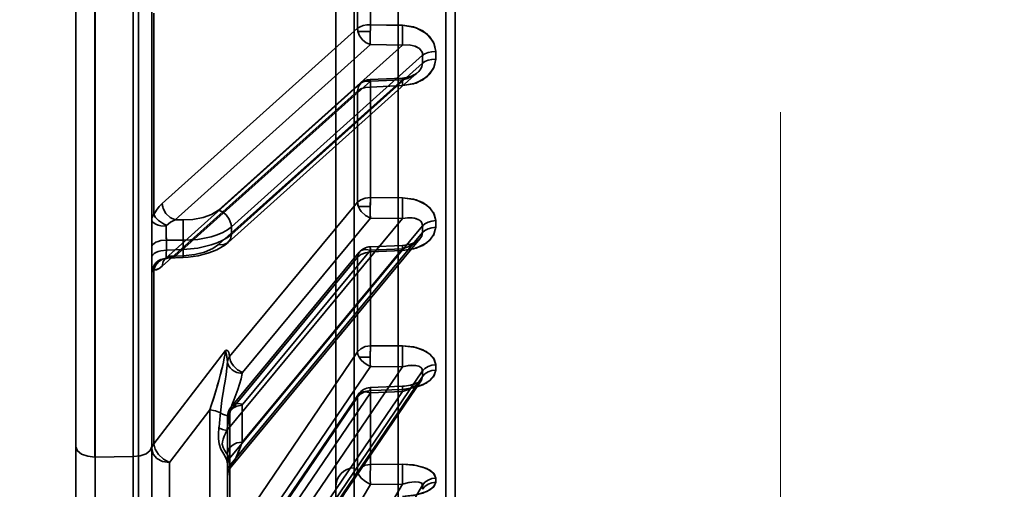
# Model space of a CAD drawing. Header units: millimetres. Extents: x -1465 to 393277, y -3788 to 454312.
# Tile 510 of 656: x 375453 to 375505, y 11000 to 11025. Entities that reach past the tile are written whole.
import ezdxf

# ---------------------------------------------------------------- set-up
doc = ezdxf.new("R2010")
doc.units = ezdxf.units.MM
doc.header["$XCLIPFRAME"] = 2
doc.linetypes.add('DASHED', pattern=[0.75, 0.5, -0.25])
for name, color, linetype in [('AHU03-3-68634OBJ', 8, 'Continuous'), ('EC-MTR_250-0_7OBJ', 8, 'Continuous'), ('Konstrukcja - Siatka mod', 8, 'Continuous')]:
    doc.layers.add(name, color=color, linetype=linetype)
picture_1 = doc.add_image_def('image3.bmp', size_in_pixel=(1540, 807))

msp = doc.modelspace()

# ---------------------------------------------------------------- linework, layer by layer
at = {"layer": 'AHU03-3-68634OBJ', "color": 8, "linetype": 'Continuous', "lineweight": 35, "ltscale": 100}
msp.add_line((375455.692, 10914.69), (375455.692, 11182.69), dxfattribs=at)
at = {"layer": 'EC-MTR_250-0_7OBJ', "color": 8, "linetype": 'Continuous', "lineweight": 35, "ltscale": 100}
for p, q in [((375458.992, 10981.556), (375458.992, 11108.076)), ((375472.692, 11099.54), (375472.692, 10997.84)), ((375470.365, 11096.131), (375470.365, 11001.248)), ((375469.392, 11049.702), (375469.392, 10997.367)), ((375475.205, 10994.22), (375475.205, 11046.558)), ((375475.692, 10994.72), (375475.692, 11046.537)), ((375458.709, 10992.826), (375458.709, 11039.846)), ((375455.692, 11038.46), (375455.692, 10998.7)), ((375456.692, 11001.818), (375456.692, 11034.289)), ((375456.709, 11001.818), (375456.709, 11034.289)), ((375470.541, 11024.411), (375470.541, 11030.926)), ((375471.228, 11024.599), (375471.228, 11031.064)), ((375459.692, 11026.177), (375459.692, 10993.358)), ((375459.807, 11014.594), (375459.807, 11025.213)), ((375460.241, 11015.184), (375470.541, 11024.411)), ((375472.921, 11024.569), (375471.228, 11024.599)), ((375470.562, 11024.247), (375471.219, 11024.247)), ((375460.921, 11014.319), (375471.221, 11023.549)), ((375463.212, 11014.828), (375472.914, 11023.517)), ((375471.221, 11023.549), (375472.914, 11023.517)), ((375463.892, 11013.954), (375473.979, 11022.988)), ((375473.979, 11022.988), (375473.979, 11022.581)), ((375474.666, 11022.785), (375474.666, 11023.187)), ((375463.892, 11013.547), (375473.979, 11022.581)), ((375473.71, 11022.076), (375463.718, 11013.126)), ((375471.216, 11021.716), (375472.908, 11021.787)), ((375473.022, 11021.796), (375472.908, 11021.787)), ((375473.131, 11021.814), (375473.021, 11021.796)), ((375473.239, 11021.84), (375473.131, 11021.814)), ((375473.339, 11021.872), (375473.238, 11021.839)), ((375473.435, 11021.91), (375473.339, 11021.872)), ((375473.522, 11021.952), (375473.434, 11021.909)), ((375473.602, 11021.998), (375473.522, 11021.952)), ((375470.715, 11021.512), (375460.415, 11012.283)), ((375460.921, 11012.399), (375471.221, 11021.628)), ((375463.212, 11013.01), (375472.914, 11021.7)), ((375471.221, 11021.628), (375472.914, 11021.7)), ((375471.228, 11021.317), (375472.921, 11021.388)), ((375472.921, 11021.388), (375471.228, 11021.317)), ((375471.228, 11015.499), (375471.228, 11021.317)), ((375460.241, 11011.871), (375470.541, 11021.103)), ((375470.541, 11015.24), (375470.541, 11021.103)), ((375463.799, 11007.111), (375470.541, 11015.24)), ((375470.588, 11015.014), (375471.216, 11015.014)), ((375472.921, 11015.482), (375471.228, 11015.499)), ((375471.228, 11015.499), (375472.921, 11015.482)), ((375460.921, 11014.319), (375461.342, 11014.313)), ((375463.647, 11003.217), (375472.914, 11014.387)), ((375463.781, 11001.714), (375473.979, 11014.006)), ((375463.892, 11013.547), (375463.892, 11013.954)), ((375464.479, 11006.274), (375471.221, 11014.405)), ((375471.221, 11014.405), (375472.914, 11014.387)), ((375463.784, 11001.36), (375473.979, 11013.649)), ((375460.464, 11013.25), (375461.342, 11013.238)), ((375460.464, 11012.712), (375460.464, 11013.25)), ((375461.342, 11012.753), (375461.342, 11013.238)), ((375473.837, 11013.314), (375463.873, 11001.304)), ((375471.215, 11012.894), (375472.908, 11012.966)), ((375473.039, 11012.976), (375472.908, 11012.966)), ((375473.166, 11012.996), (375473.035, 11012.976)), ((375461.342, 11012.753), (375460.464, 11012.712)), ((375460.921, 11012.399), (375461.342, 11012.418)), ((375470.634, 11012.605), (375463.899, 11004.484)), ((375464.464, 11002.608), (375472.914, 11012.794)), ((375464.487, 11004.6), (375471.221, 11012.722)), ((375471.221, 11012.722), (375472.914, 11012.794)), ((375471.228, 11012.623), (375472.921, 11012.694)), ((375471.228, 11012.623), (375472.921, 11012.694)), ((375471.228, 11007.675), (375471.228, 11012.623)), ((375460.397, 11012.268), (375460.388, 11012.261)), ((375460.525, 11012.293), (375461.352, 11012.331)), ((375461.352, 11012.331), (375461.612, 11012.349)), ((375463.807, 11004.217), (375470.541, 11012.341)), ((375470.541, 11007.354), (375470.541, 11012.341)), ((375459.807, 11002.514), (375459.807, 11011.677)), ((375459.807, 11002.514), (375463.576, 11007.431)), ((375463.807, 10997.46), (375470.541, 11007.354)), ((375471.228, 11007.675), (375472.921, 11007.671)), ((375471.228, 11007.675), (375472.921, 11007.671)), ((375470.634, 11007.075), (375471.215, 11007.075)), ((375463.784, 10991.382), (375473.979, 11006.356)), ((375464.464, 10994.163), (375472.914, 11006.575)), ((375464.487, 10996.683), (375471.221, 11006.579)), ((375471.221, 11006.579), (375472.914, 11006.575)), ((375473.909, 11005.866), (375463.706, 10990.881)), ((375463.781, 10991.086), (375473.979, 11006.063)), ((375473.53, 11005.661), (375473.438, 11005.632)), ((375473.612, 11005.691), (375473.529, 11005.66)), ((375473.685, 11005.722), (375473.611, 11005.691)), ((375473.749, 11005.753), (375473.685, 11005.722)), ((375473.803, 11005.784), (375473.749, 11005.753)), ((375473.845, 11005.811), (375473.803, 11005.784)), ((375473.877, 11005.835), (375473.845, 11005.811)), ((375463.647, 10991.656), (375472.914, 11005.267)), ((375470.588, 11005.129), (375463.845, 10995.221)), ((375464.479, 10995.29), (375471.221, 11005.198)), ((375471.216, 11005.478), (375472.909, 11005.548)), ((375471.221, 11005.198), (375472.914, 11005.267)), ((375471.228, 11005.314), (375472.921, 11005.383)), ((375472.921, 11005.383), (375471.228, 11005.314)), ((375471.228, 11001.427), (375471.228, 11005.314)), ((375473.022, 11005.555), (375472.909, 11005.548)), ((375473.239, 11005.586), (375473.132, 11005.568)), ((375473.342, 11005.607), (375473.239, 11005.586)), ((375473.439, 11005.633), (375473.341, 11005.607)), ((375463.799, 10995.066), (375470.541, 11004.975)), ((375470.541, 11001.057), (375470.541, 11004.975)), ((375462.754, 11004.296), (375460.629, 11001.523)), ((375460.629, 11001.523), (375462.754, 11004.296)), ((375462.755, 10996.754), (375462.754, 11004.296)), ((375463.807, 10997.46), (375463.807, 11004.217)), ((375464.464, 11002.608), (375464.464, 11004.542)), ((375463.696, 11004.001), (375463.692, 11003.915)), ((375463.692, 11001.412), (375463.692, 11003.915)), ((375456.709, 11001.818), (375458.709, 11001.837)), ((375456.709, 11001.818), (375456.709, 10999.407)), ((375460.629, 10996.976), (375460.629, 11001.523)), ((375463.784, 11001.36), (375463.784, 11001.648)), ((375460.241, 10983.791), (375470.541, 11001.057)), ((375463.692, 11001.123), (375463.692, 11001.412)), ((375463.692, 10991.094), (375463.692, 11001.123)), ((375463.697, 11000.891), (375463.713, 11000.983)), ((375463.713, 11000.982), (375463.74, 11001.072)), ((375463.739, 11001.071), (375463.776, 11001.157)), ((375463.776, 11001.156), (375463.822, 11001.236)), ((375463.821, 11001.234), (375463.875, 11001.307)), ((375470.365, 11001.248), (375470.365, 10996.367)), ((375472.921, 11001.437), (375471.228, 11001.427)), ((375471.228, 11001.427), (375472.921, 11001.437)), ((375463.692, 11000.798), (375463.697, 11000.891)), ((375460.921, 10983.103), (375471.221, 11000.371)), ((375463.212, 10984.124), (375472.914, 11000.381)), ((375463.892, 10983.432), (375473.979, 11000.334)), ((375471.221, 11000.371), (375472.914, 11000.381))]:
    msp.add_line(p, q, dxfattribs=at)
at = {"layer": 'EC-MTR_250-0_7OBJ', "color": 8, "linetype": 'Continuous', "lineweight": 35, "ltscale": 100, "flags": 128}
for points in [[(375471.228, 11024.599), (375471.032, 11024.586), (375470.849, 11024.552), (375470.682, 11024.496), (375470.541, 11024.411)], [(375470.541, 11024.411), (375470.682, 11024.495), (375470.849, 11024.552), (375471.032, 11024.586), (375471.228, 11024.599)], [(375470.541, 11024.411), (375470.543, 11024.37), (375470.562, 11024.247)], [(375470.562, 11024.247), (375470.554, 11024.288), (375470.541, 11024.411)], [(375471.228, 11024.599), (375472.075, 11024.581), (375472.921, 11024.562)], [(375472.914, 11023.517), (375472.909, 11023.703), (375472.908, 11023.978), (375472.913, 11024.289), (375472.921, 11024.569)], [(375474.666, 11023.187), (375474.55, 11023.679), (375474.197, 11024.124), (375473.632, 11024.442), (375472.921, 11024.569)], [(375472.921, 11024.569), (375473.502, 11024.484), (375473.992, 11024.272), (375474.365, 11023.959), (375474.592, 11023.585), (375474.666, 11023.187)], [(375471.221, 11023.549), (375470.999, 11023.649), (375470.802, 11023.81), (375470.652, 11024.017), (375470.562, 11024.247)], [(375471.219, 11024.247), (375471.218, 11024.212), (375471.217, 11024.165), (375471.217, 11024.113), (375471.216, 11024.06), (375471.216, 11024.003), (375471.215, 11023.943), (375471.215, 11023.879), (375471.216, 11023.812), (375471.216, 11023.744), (375471.217, 11023.675), (375471.219, 11023.609), (375471.221, 11023.549)], [(375472.914, 11023.517), (375473.267, 11023.533), (375473.57, 11023.473), (375473.807, 11023.343), (375473.947, 11023.154)], [(375472.914, 11023.517), (375473.265, 11023.533), (375473.586, 11023.467), (375473.812, 11023.338), (375473.948, 11023.154)], [(375472.921, 11021.388), (375473.502, 11021.484), (375473.992, 11021.702), (375474.365, 11022.015), (375474.592, 11022.389), (375474.666, 11022.785)], [(375474.666, 11022.785), (375474.55, 11022.295), (375474.197, 11021.85), (375473.632, 11021.528), (375472.921, 11021.388)], [(375473.947, 11023.154), (375473.965, 11023.101), (375473.976, 11023.046), (375473.979, 11022.988)], [(375473.948, 11023.154), (375473.965, 11023.102), (375473.976, 11023.046), (375473.979, 11022.988)], [(375474.666, 11023.187), (375474.461, 11023.172), (375474.265, 11023.131), (375474.099, 11023.067), (375473.979, 11022.988)], [(375473.979, 11022.581), (375474.099, 11022.662), (375474.265, 11022.727), (375474.461, 11022.769), (375474.666, 11022.785)], [(375472.914, 11021.7), (375473.178, 11021.772), (375473.411, 11021.872), (375473.611, 11021.996), (375473.772, 11022.136), (375473.883, 11022.276), (375473.943, 11022.394), (375473.979, 11022.581)], [(375472.908, 11021.787), (375472.908, 11021.776), (375472.908, 11021.758), (375472.909, 11021.742), (375472.909, 11021.722), (375472.91, 11021.699), (375472.911, 11021.673), (375472.913, 11021.613), (375472.915, 11021.544), (375472.918, 11021.468), (375472.921, 11021.388)], [(375472.914, 11021.7), (375472.912, 11021.729), (375472.911, 11021.753), (375472.91, 11021.771), (375472.909, 11021.783), (375472.908, 11021.754), (375472.909, 11021.728), (375472.91, 11021.694), (375472.911, 11021.654), (375472.913, 11021.609), (375472.915, 11021.558), (375472.917, 11021.504), (375472.921, 11021.388)], [(375472.914, 11021.7), (375472.913, 11021.719), (375472.912, 11021.736), (375472.911, 11021.751), (375472.91, 11021.763), (375472.91, 11021.774), (375472.909, 11021.784)], [(375473.729, 11022.095), (375473.671, 11022.047), (375473.602, 11021.998), (375473.522, 11021.952)], [(375471.221, 11021.628), (375470.962, 11021.632), (375470.845, 11021.596), (375470.743, 11021.535), (375470.659, 11021.452), (375470.596, 11021.35), (375470.541, 11021.103)], [(375470.541, 11021.103), (375470.712, 11021.214), (375470.95, 11021.288), (375471.228, 11021.317)], [(375471.228, 11021.317), (375471.22, 11021.542), (375471.216, 11021.68), (375471.216, 11021.713), (375471.221, 11021.628)], [(375471.228, 11021.317), (375471.22, 11021.545), (375471.216, 11021.683), (375471.216, 11021.712), (375471.221, 11021.628)], [(375460.241, 11015.184), (375460.085, 11015.02), (375459.939, 11014.822), (375459.807, 11014.594)], [(375460.241, 11015.184), (375460.242, 11015.143), (375460.262, 11015.017)], [(375460.921, 11014.319), (375460.66, 11014.444), (375460.441, 11014.651), (375460.294, 11014.91), (375460.241, 11015.184)], [(375470.541, 11015.24), (375470.712, 11015.374), (375470.95, 11015.464), (375471.228, 11015.499)], [(375471.221, 11014.405), (375470.962, 11014.544), (375470.743, 11014.75), (375470.659, 11014.87), (375470.596, 11014.994), (375470.541, 11015.24)], [(375470.588, 11015.014), (375470.568, 11015.071), (375470.541, 11015.24)], [(375471.216, 11015.014), (375471.216, 11014.978), (375471.216, 11014.934), (375471.215, 11014.886), (375471.215, 11014.836), (375471.215, 11014.782), (375471.216, 11014.724), (375471.216, 11014.664), (375471.217, 11014.6), (375471.218, 11014.535), (375471.219, 11014.469), (375471.221, 11014.405)], [(375471.228, 11015.499), (375471.22, 11015.233), (375471.216, 11014.94), (375471.216, 11014.648), (375471.221, 11014.405)], [(375471.228, 11015.499), (375471.226, 11015.436), (375471.224, 11015.373), (375471.222, 11015.311), (375471.221, 11015.252), (375471.219, 11015.196), (375471.218, 11015.145), (375471.218, 11015.097), (375471.217, 11015.051), (375471.216, 11015.014)], [(375472.914, 11014.387), (375472.909, 11014.612), (375472.908, 11014.911), (375472.913, 11015.223), (375472.921, 11015.482)], [(375472.921, 11015.482), (375472.914, 11015.261), (375472.909, 11014.995)], [(375474.666, 11014.275), (375474.55, 11014.706), (375474.197, 11015.096), (375473.632, 11015.374), (375472.921, 11015.482)], [(375472.921, 11015.482), (375473.502, 11015.41), (375473.992, 11015.225), (375474.365, 11014.952), (375474.592, 11014.624), (375474.666, 11014.274)], [(375459.807, 11014.594), (375459.743, 11014.509), (375459.704, 11014.419), (375459.692, 11014.327)], [(375460.477, 11014.026), (375460.256, 11014.137), (375460.051, 11014.282), (375459.895, 11014.443), (375459.807, 11014.594)], [(375463.212, 11014.828), (375462.846, 11014.592), (375462.397, 11014.433), (375461.861, 11014.336), (375461.342, 11014.313)], [(375463.871, 11014.13), (375463.781, 11014.361), (375463.624, 11014.574), (375463.422, 11014.735), (375463.212, 11014.828)], [(375459.692, 11014.327), (375459.704, 11014.264), (375459.745, 11014.201), (375459.815, 11014.14), (375459.912, 11014.085), (375460.033, 11014.04), (375460.169, 11014.006), (375460.453, 11013.977)], [(375460.453, 11013.977), (375460.456, 11013.995), (375460.464, 11014.011), (375460.477, 11014.026)], [(375460.477, 11014.026), (375460.69, 11014.194), (375460.921, 11014.319)], [(375460.921, 11014.319), (375460.69, 11014.194), (375460.477, 11014.026)], [(375461.342, 11014.313), (375461.348, 11014.196), (375461.352, 11014.032), (375461.353, 11013.831), (375461.352, 11013.615)], [(375461.342, 11013.238), (375462.12, 11013.285), (375462.831, 11013.427), (375463.148, 11013.53), (375463.434, 11013.654), (375463.684, 11013.795), (375463.892, 11013.954)], [(375463.892, 11013.954), (375463.891, 11013.996), (375463.871, 11014.13)], [(375472.914, 11014.387), (375473.212, 11014.427), (375473.556, 11014.403), (375473.778, 11014.322), (375473.931, 11014.18), (375473.979, 11014.006)], [(375472.914, 11014.387), (375473.178, 11014.425), (375473.411, 11014.424), (375473.611, 11014.39), (375473.772, 11014.325), (375473.883, 11014.241), (375473.943, 11014.159), (375473.979, 11014.006)], [(375474.666, 11014.274), (375474.461, 11014.254), (375474.265, 11014.199), (375474.099, 11014.113), (375473.979, 11014.006)], [(375460.454, 11013.627), (375460.456, 11013.53), (375460.464, 11013.25)], [(375463.892, 11013.547), (375463.684, 11013.387), (375463.434, 11013.241), (375463.148, 11013.111), (375462.831, 11012.999), (375462.12, 11012.832), (375461.342, 11012.753)], [(375463.892, 11013.547), (375463.845, 11013.304), (375463.695, 11013.107), (375463.465, 11013.005), (375463.212, 11013.01)], [(375472.914, 11012.794), (375473.212, 11012.892), (375473.556, 11013.071), (375473.778, 11013.249), (375473.931, 11013.457), (375473.979, 11013.649)], [(375472.921, 11012.694), (375473.502, 11012.781), (375473.992, 11012.973), (375474.365, 11013.248), (375474.592, 11013.575), (375474.666, 11013.922)], [(375474.666, 11013.922), (375474.55, 11013.493), (375474.197, 11013.104), (375473.632, 11012.82), (375472.921, 11012.694)], [(375473.979, 11013.649), (375474.099, 11013.757), (375474.265, 11013.845), (375474.461, 11013.901), (375474.666, 11013.922)], [(375459.692, 11012.873), (375459.705, 11012.94), (375459.746, 11013.009), (375459.817, 11013.076), (375459.916, 11013.135), (375460.039, 11013.184), (375460.177, 11013.22), (375460.464, 11013.25)], [(375461.342, 11012.418), (375461.958, 11012.487), (375462.473, 11012.617), (375462.914, 11012.804), (375463.212, 11013.01)], [(375461.612, 11012.349), (375461.873, 11012.381), (375462.134, 11012.425), (375462.392, 11012.483), (375462.645, 11012.555), (375462.889, 11012.64), (375463.124, 11012.741), (375463.343, 11012.857), (375463.541, 11012.985), (375463.718, 11013.127)], [(375463.124, 11012.741), (375463.343, 11012.857), (375463.541, 11012.985), (375463.718, 11013.127)], [(375472.908, 11012.966), (375472.909, 11012.955), (375472.91, 11012.935), (375472.911, 11012.922), (375472.911, 11012.907), (375472.912, 11012.889), (375472.914, 11012.849), (375472.916, 11012.802), (375472.919, 11012.75), (375472.921, 11012.694)], [(375472.914, 11012.794), (375472.913, 11012.83), (375472.911, 11012.864), (375472.91, 11012.893), (375472.909, 11012.918), (375472.909, 11012.939), (375472.908, 11012.953), (375472.908, 11012.965)], [(375473.845, 11013.324), (375473.815, 11013.292), (375473.774, 11013.255), (375473.72, 11013.214), (375473.654, 11013.172), (375473.575, 11013.13), (375473.485, 11013.09), (375473.384, 11013.053), (375473.274, 11013.021), (375473.157, 11012.995)], [(375473.845, 11013.325), (375473.818, 11013.294), (375473.78, 11013.259), (375473.73, 11013.221), (375473.666, 11013.18), (375473.589, 11013.137), (375473.5, 11013.096), (375473.398, 11013.057), (375473.286, 11013.024), (375473.166, 11012.996)], [(375459.692, 11012.335), (375459.705, 11012.403), (375459.746, 11012.472), (375459.817, 11012.538), (375459.916, 11012.597), (375460.039, 11012.646), (375460.177, 11012.682), (375460.464, 11012.712)], [(375460.921, 11012.399), (375460.66, 11012.403), (375460.544, 11012.366), (375460.441, 11012.305), (375460.357, 11012.221), (375460.294, 11012.118), (375460.241, 11011.871)], [(375460.464, 11012.712), (375460.458, 11012.557), (375460.454, 11012.433), (375460.453, 11012.344), (375460.453, 11012.315), (375460.453, 11012.297)], [(375460.477, 11012.292), (375460.692, 11012.318), (375460.921, 11012.399)], [(375460.525, 11012.293), (375460.718, 11012.325), (375460.921, 11012.399)], [(375461.342, 11012.753), (375461.345, 11012.67), (375461.348, 11012.59), (375461.351, 11012.516), (375461.352, 11012.452), (375461.353, 11012.425), (375461.353, 11012.4), (375461.353, 11012.379), (375461.353, 11012.362), (375461.353, 11012.349), (375461.353, 11012.335), (375461.369, 11012.463)], [(375461.342, 11012.418), (375461.345, 11012.389), (375461.347, 11012.365), (375461.349, 11012.346), (375461.35, 11012.335), (375461.353, 11012.348), (375461.353, 11012.368), (375461.353, 11012.396), (375461.353, 11012.432), (375461.352, 11012.474), (375461.35, 11012.523), (375461.349, 11012.576), (375461.347, 11012.633), (375461.342, 11012.753)], [(375461.352, 11012.331), (375461.349, 11012.345), (375461.348, 11012.355), (375461.347, 11012.367), (375461.345, 11012.382), (375461.342, 11012.418)], [(375470.541, 11012.341), (375470.556, 11012.452), (375470.596, 11012.55), (375470.659, 11012.633), (375470.743, 11012.696), (375470.845, 11012.737), (375470.962, 11012.756), (375471.221, 11012.722)], [(375471.228, 11012.623), (375470.958, 11012.586), (375470.719, 11012.49), (375470.541, 11012.341)], [(375471.228, 11012.623), (375471.22, 11012.808), (375471.216, 11012.891), (375471.216, 11012.861), (375471.221, 11012.722)], [(375459.692, 11011.505), (375459.745, 11011.789), (375459.815, 11011.927), (375459.912, 11012.052), (375460.033, 11012.154), (375460.169, 11012.23), (375460.453, 11012.297)], [(375460.477, 11012.292), (375460.256, 11012.237), (375460.051, 11012.103), (375459.895, 11011.906), (375459.807, 11011.677)], [(375460.241, 11011.871), (375460.084, 11011.754), (375459.939, 11011.691), (375459.807, 11011.677)], [(375459.807, 11011.677), (375459.938, 11011.69), (375460.085, 11011.754), (375460.241, 11011.871)], [(375460.386, 11012.26), (375460.41, 11012.27), (375460.436, 11012.279), (375460.476, 11012.287), (375460.525, 11012.293)], [(375460.415, 11012.282), (375460.397, 11012.268), (375460.388, 11012.261)], [(375460.453, 11012.297), (375460.477, 11012.292)], [(375459.807, 11011.677), (375459.743, 11011.621), (375459.704, 11011.563), (375459.692, 11011.505)], [(375463.576, 11007.431), (375463.556, 11007.241), (375463.518, 11007.031), (375463.473, 11006.813), (375463.415, 11006.566), (375463.361, 11006.351), (375463.3, 11006.118), (375463.224, 11005.836), (375463.15, 11005.575), (375463.068, 11005.296), (375462.96, 11004.939), (375462.83, 11004.527), (375462.754, 11004.296)], [(375462.754, 11004.296), (375462.832, 11004.534), (375462.966, 11004.959), (375463.073, 11005.311), (375463.154, 11005.589), (375463.229, 11005.855), (375463.305, 11006.133), (375463.365, 11006.363), (375463.419, 11006.581), (375463.474, 11006.821), (375463.52, 11007.038), (375463.558, 11007.249), (375463.576, 11007.431)], [(375463.576, 11007.431), (375463.629, 11007.453), (375463.677, 11007.439), (375463.718, 11007.397), (375463.754, 11007.327), (375463.78, 11007.236), (375463.799, 11007.111)], [(375463.799, 11007.111), (375463.78, 11007.236), (375463.753, 11007.329), (375463.719, 11007.396), (375463.677, 11007.439), (375463.629, 11007.453), (375463.576, 11007.431)], [(375463.687, 11006.825), (375463.677, 11006.961), (375463.66, 11007.089), (375463.634, 11007.217), (375463.612, 11007.293), (375463.59, 11007.363), (375463.576, 11007.431)], [(375463.576, 11007.431), (375463.594, 11007.348), (375463.619, 11007.271), (375463.652, 11007.134), (375463.674, 11006.986), (375463.687, 11006.825)], [(375470.541, 11007.354), (375470.714, 11007.521), (375470.953, 11007.633), (375471.228, 11007.675)], [(375470.634, 11007.075), (375470.566, 11007.219), (375470.541, 11007.354)], [(375471.215, 11007.075), (375471.216, 11007.11), (375471.216, 11007.154), (375471.216, 11007.201), (375471.217, 11007.251), (375471.217, 11007.304), (375471.218, 11007.36), (375471.22, 11007.42), (375471.221, 11007.482), (375471.223, 11007.547), (375471.226, 11007.611), (375471.228, 11007.675)], [(375472.914, 11006.575), (375472.909, 11006.832), (375472.908, 11007.143), (375472.913, 11007.443), (375472.921, 11007.671)], [(375472.921, 11007.671), (375472.912, 11007.412), (375472.908, 11007.07)], [(375474.666, 11006.684), (375474.55, 11007.04), (375474.197, 11007.36), (375473.632, 11007.586), (375472.921, 11007.671)], [(375472.921, 11007.671), (375473.502, 11007.616), (375473.992, 11007.465), (375474.365, 11007.241), (375474.592, 11006.972), (375474.666, 11006.685)], [(375463.314, 11004.144), (375463.392, 11004.795), (375463.445, 11005.129), (375463.473, 11005.298), (375463.502, 11005.468), (375463.531, 11005.64), (375463.56, 11005.814), (375463.615, 11006.161), (375463.66, 11006.501), (375463.687, 11006.825)], [(375463.687, 11006.825), (375463.722, 11006.972), (375463.799, 11007.111)], [(375464.456, 11006.222), (375464.18, 11006.279), (375464.047, 11006.339), (375463.928, 11006.417), (375463.829, 11006.51), (375463.755, 11006.613), (375463.708, 11006.72), (375463.687, 11006.825)], [(375463.799, 11007.111), (375463.853, 11006.864), (375463.915, 11006.74), (375463.999, 11006.62), (375464.219, 11006.414), (375464.479, 11006.274)], [(375470.634, 11007.075), (375470.741, 11006.928), (375470.881, 11006.791), (375471.045, 11006.672), (375471.221, 11006.579)], [(375471.215, 11007.075), (375471.215, 11007.036), (375471.215, 11006.989), (375471.216, 11006.94), (375471.216, 11006.887), (375471.216, 11006.83), (375471.217, 11006.77), (375471.218, 11006.708), (375471.22, 11006.643), (375471.221, 11006.579)], [(375472.908, 11007.07), (375472.909, 11006.799), (375472.914, 11006.575)], [(375473.979, 11006.356), (375474.099, 11006.487), (375474.265, 11006.592), (375474.461, 11006.66), (375474.666, 11006.684)], [(375464.455, 11006.222), (375464.406, 11005.938), (375464.325, 11005.657), (375464.226, 11005.377), (375464.174, 11005.238), (375464.121, 11005.099), (375464.069, 11004.96), (375464.018, 11004.821), (375463.923, 11004.541), (375463.783, 11003.978)], [(375463.783, 11003.978), (375463.923, 11004.542), (375464.018, 11004.821), (375464.069, 11004.96), (375464.121, 11005.099), (375464.174, 11005.238), (375464.226, 11005.377), (375464.325, 11005.657), (375464.405, 11005.938), (375464.454, 11006.222)], [(375464.479, 11006.274), (375464.467, 11006.257), (375464.46, 11006.24), (375464.456, 11006.222)], [(375472.914, 11006.575), (375473.178, 11006.63), (375473.411, 11006.651), (375473.611, 11006.641), (375473.772, 11006.601), (375473.883, 11006.542), (375473.943, 11006.479), (375473.979, 11006.356)], [(375472.914, 11006.575), (375473.212, 11006.635), (375473.556, 11006.647), (375473.778, 11006.599), (375473.931, 11006.495), (375473.979, 11006.356)], [(375472.921, 11005.383), (375473.502, 11005.458), (375473.992, 11005.617), (375474.365, 11005.843), (375474.592, 11006.111), (375474.666, 11006.396)], [(375474.666, 11006.395), (375474.55, 11006.044), (375474.197, 11005.724), (375473.632, 11005.49), (375472.921, 11005.383)], [(375474.666, 11006.396), (375474.461, 11006.37), (375474.265, 11006.302), (375474.099, 11006.195), (375473.979, 11006.063)], [(375472.914, 11005.267), (375473.178, 11005.361), (375473.411, 11005.47), (375473.611, 11005.589), (375473.772, 11005.714), (375473.883, 11005.831), (375473.943, 11005.925), (375473.979, 11006.063)], [(375473.91, 11005.868), (375473.897, 11005.854), (375473.877, 11005.835)], [(375471.228, 11005.314), (375470.953, 11005.269), (375470.714, 11005.151), (375470.541, 11004.975)], [(375470.541, 11004.975), (375470.556, 11005.064), (375470.596, 11005.14), (375470.659, 11005.199), (375470.743, 11005.24), (375470.845, 11005.26), (375470.962, 11005.26), (375471.221, 11005.198)], [(375471.22, 11005.449), (375471.216, 11005.474), (375471.216, 11005.386), (375471.221, 11005.198)], [(375471.228, 11005.314), (375471.22, 11005.449)], [(375472.921, 11005.383), (375472.919, 11005.423), (375472.917, 11005.459), (375472.915, 11005.49), (375472.913, 11005.515), (375472.911, 11005.533), (375472.91, 11005.544), (375472.908, 11005.531), (375472.908, 11005.511), (375472.908, 11005.484), (375472.909, 11005.45), (375472.91, 11005.411), (375472.911, 11005.367), (375472.912, 11005.318), (375472.914, 11005.267)], [(375473.133, 11005.568), (375473.022, 11005.556), (375472.909, 11005.548)], [(375464.487, 11004.6), (375464.236, 11004.635), (375464.115, 11004.617), (375464.007, 11004.574), (375463.92, 11004.507), (375463.857, 11004.421), (375463.807, 11004.217)], [(375463.314, 11004.144), (375463.054, 11004.249), (375462.754, 11004.296)], [(375463.784, 11003.978), (375463.658, 11003.998), (375463.535, 11004.033), (375463.419, 11004.082), (375463.314, 11004.144)], [(375463.692, 11003.915), (375463.705, 11004.027), (375463.746, 11004.141), (375463.817, 11004.252), (375463.916, 11004.351), (375464.039, 11004.432), (375464.177, 11004.492), (375464.464, 11004.542)], [(375463.899, 11004.484), (375463.845, 11004.412), (375463.799, 11004.336), (375463.761, 11004.256), (375463.73, 11004.172), (375463.709, 11004.087), (375463.696, 11004.001), (375463.692, 11003.915)], [(375463.692, 11003.915), (375463.721, 11004.07), (375463.807, 11004.217)], [(375464.469, 11004.572), (375464.464, 11004.542)], [(375464.487, 11004.6), (375464.469, 11004.572)], [(375463.784, 11003.978), (375463.751, 11003.778), (375463.647, 11003.217)], [(375463.69, 11001.45), (375463.627, 11001.697), (375463.493, 11001.963), (375463.344, 11002.237), (375463.247, 11002.506), (375463.211, 11002.778), (375463.213, 11003.042), (375463.238, 11003.351)], [(375463.647, 11003.217), (375463.432, 11003.263), (375463.238, 11003.351)], [(375463.238, 11003.351), (375463.432, 11003.263), (375463.647, 11003.217)], [(375463.781, 11001.714), (375463.706, 11001.917), (375463.623, 11002.043), (375463.528, 11002.176), (375463.451, 11002.313), (375463.413, 11002.49), (375463.425, 11002.625), (375463.46, 11002.766), (375463.511, 11002.91), (375463.573, 11003.058), (375463.647, 11003.217)], [(375463.692, 11001.981), (375463.704, 11002.091), (375463.743, 11002.203), (375463.814, 11002.314), (375463.913, 11002.415), (375464.036, 11002.497), (375464.175, 11002.557), (375464.464, 11002.608)], [(375464.464, 11002.608), (375464.176, 11002.557), (375464.037, 11002.497), (375463.914, 11002.415), (375463.815, 11002.315), (375463.744, 11002.204), (375463.704, 11002.091), (375463.692, 11001.981)], [(375464.464, 11002.608), (375464.387, 11002.405), (375464.317, 11002.226), (375464.253, 11002.068), (375464.194, 11001.928), (375464.141, 11001.806), (375464.093, 11001.698), (375464.049, 11001.605), (375464.008, 11001.525), (375463.972, 11001.456), (375463.938, 11001.398), (375463.907, 11001.35), (375463.88, 11001.313)], [(375464.464, 11002.608), (375464.386, 11002.401), (375464.312, 11002.212), (375464.243, 11002.042), (375464.18, 11001.892), (375464.122, 11001.761), (375464.068, 11001.645), (375464.007, 11001.522), (375463.958, 11001.432), (375463.92, 11001.37), (375463.892, 11001.329)], [(375456.692, 11001.818), (375456.314, 11001.857), (375455.995, 11001.968), (375455.772, 11002.14), (375455.692, 11002.349)], [(375458.709, 11001.837), (375459.082, 11001.879), (375459.394, 11001.99), (375459.613, 11002.161), (375459.692, 11002.368)], [(375459.807, 11002.514), (375459.743, 11002.424), (375459.705, 11002.328), (375459.692, 11002.229)], [(375459.692, 11002.229), (375459.705, 11002.327), (375459.743, 11002.423), (375459.807, 11002.514)], [(375459.692, 11002.229), (375459.762, 11001.969), (375459.963, 11001.745), (375460.266, 11001.589), (375460.629, 11001.523)], [(375460.629, 11001.523), (375460.319, 11001.701), (375460.057, 11001.947), (375459.956, 11002.087), (375459.878, 11002.231), (375459.807, 11002.514)], [(375463.69, 11001.45), (375463.713, 11001.584), (375463.781, 11001.714)], [(375463.781, 11001.714), (375463.713, 11001.585), (375463.69, 11001.45)], [(375463.784, 11001.648), (375463.783, 11001.671), (375463.783, 11001.693), (375463.781, 11001.714)], [(375463.69, 11001.45), (375463.691, 11001.438), (375463.691, 11001.425), (375463.692, 11001.412)], [(375463.692, 11001.123), (375463.697, 11001.184), (375463.715, 11001.245), (375463.744, 11001.304), (375463.784, 11001.36)], [(375463.793, 11001.286), (375463.784, 11001.36)], [(375463.88, 11001.313), (375463.855, 11001.285), (375463.834, 11001.267), (375463.816, 11001.26), (375463.802, 11001.265), (375463.791, 11001.284), (375463.785, 11001.316), (375463.784, 11001.36)], [(375463.842, 11001.274), (375463.811, 11001.264), (375463.793, 11001.286)], [(375463.872, 11001.303), (375463.842, 11001.274)], [(375463.892, 11001.329), (375463.872, 11001.303)], [(375471.228, 11001.427), (375470.955, 11001.379), (375470.717, 11001.251), (375470.541, 11001.057)], [(375470.541, 11001.057), (375470.556, 11000.98), (375470.596, 11000.893), (375470.659, 11000.801), (375470.743, 11000.706), (375470.962, 11000.524), (375471.221, 11000.371)], [(375471.228, 11001.427), (375471.22, 11001.232), (375471.216, 11000.972), (375471.216, 11000.669), (375471.221, 11000.371)], [(375471.221, 11000.371), (375471.216, 11000.657), (375471.216, 11000.95), (375471.22, 11001.222), (375471.228, 11001.427)], [(375472.914, 11000.381), (375472.909, 11000.66), (375472.908, 11000.971), (375472.913, 11001.248), (375472.921, 11001.437)], [(375474.666, 11000.709), (375474.55, 11000.973), (375474.197, 11001.211), (375473.632, 11001.378), (375472.921, 11001.437)], [(375472.921, 11001.437), (375473.502, 11001.399), (375473.992, 11001.29), (375474.365, 11001.123), (375474.592, 11000.923), (375474.666, 11000.709)], [(375472.914, 11000.381), (375473.178, 11000.452), (375473.411, 11000.493), (375473.611, 11000.507), (375473.772, 11000.495), (375473.883, 11000.462), (375473.943, 11000.422), (375473.979, 11000.334)], [(375472.914, 11000.381), (375473.25, 11000.467), (375473.543, 11000.505), (375473.778, 11000.494), (375473.927, 11000.434), (375473.979, 11000.334)], [(375472.921, 10999.737), (375473.502, 10999.796), (375473.992, 10999.916), (375474.365, 11000.085), (375474.592, 11000.283), (375474.666, 11000.494)], [(375474.666, 11000.494), (375474.55, 11000.233), (375474.197, 10999.996), (375473.632, 10999.821), (375472.921, 10999.737)], [(375473.979, 11000.334), (375474.099, 11000.483), (375474.265, 11000.603), (375474.461, 11000.681), (375474.666, 11000.709)], [(375473.979, 11000.116), (375474.099, 11000.266), (375474.265, 11000.387), (375474.461, 11000.465), (375474.666, 11000.494)]]:
    msp.add_lwpolyline(points, dxfattribs=at)
at = {"layer": 'EC-MTR_250-0_7OBJ', "color": 8, "linetype": 'Continuous', "lineweight": 35, "ltscale": 100}
for centre, radius, start, end in [((375490.54, 11023.893), 19.324, 177.9066, 178.9528), ((375490.267, 11023.901), 19.051, 177.899, 178.9603), ((375491.502, 11023.881), 18.594, 177.8809, 178.9705), ((375554.522, 11022.785), 80.543, 179.85511, 180.14489), ((375552.897, 11022.986), 78.231, 179.85298, 180.14702), ((375471.249, 11020.916), 0.8, 92.4167, 131.8611), ((375475.524, 11013.848), 15.072, 179.5097, 180.8393), ((375476.473, 11013.851), 16.021, 179.5491, 180.7999), ((375536.035, 11013.827), 62.056, 179.83517, 180.16483), ((375535.82, 11013.827), 61.841, 179.83459, 180.16541), ((375534.941, 11014.098), 60.275, 179.83275, 180.16725), ((375534.732, 11014.098), 60.066, 179.83217, 180.16783), ((375475.276, 11013.815), 14.823, 180.7246, 182.183), ((375446.052, 11013.816), 15.301, 357.8341, 359.2458), ((375471.249, 11012.095), 0.8, 92.4349, 140.3327), ((375460.493, 11012.95), 0.659, 268.5857, 272.8176), ((375515.296, 11006.54), 40.63, 179.7964, 180.2036), ((375515.087, 11006.54), 40.421, 179.7953, 180.2047), ((375515.81, 11006.21), 41.831, 179.7993, 180.2007), ((375515.594, 11006.21), 41.615, 179.7983, 180.2017), ((375471.249, 11004.679), 0.8, 92.3591, 145.7628), ((375423.63, 11007.555), 39.83, 353.9416, 355.0868), ((375424.766, 11007.446), 38.69, 353.9242, 355.1031), ((375442.817, 11007.358), 21.237, 348.7558, 350.843), ((375470.392, 11000.248), 1, 91.5, 180), ((375497.131, 11000.602), 22.464, 179.7263, 180.2737), ((375496.953, 11000.602), 22.287, 179.7242, 180.2758), ((375497.107, 11000.225), 23.128, 179.7303, 180.2697), ((375496.925, 11000.225), 22.946, 179.7282, 180.2718)]:
    msp.add_arc(centre, radius, start, end, dxfattribs=at)
at = {"layer": 'Konstrukcja - Siatka mod', "color": 8, "linetype": 'DASHED', "lineweight": 13, "ltscale": 100}
msp.add_line((375492.852, 2720), (375492.852, 19684.843), dxfattribs=at)

# ---------------------------------------------------------------- pictures from other files: only their frames are drawn
at = {"color": 8, "lineweight": 13}
image = msp.add_image(picture_1, insert=(374792.852, 10539.733), size_in_units=(1860, 974.456), dxfattribs=at)
image.set_boundary_path([(-0.5, -0.5), (1539.5, 806.5)])

doc.saveas('drawing.dxf')
